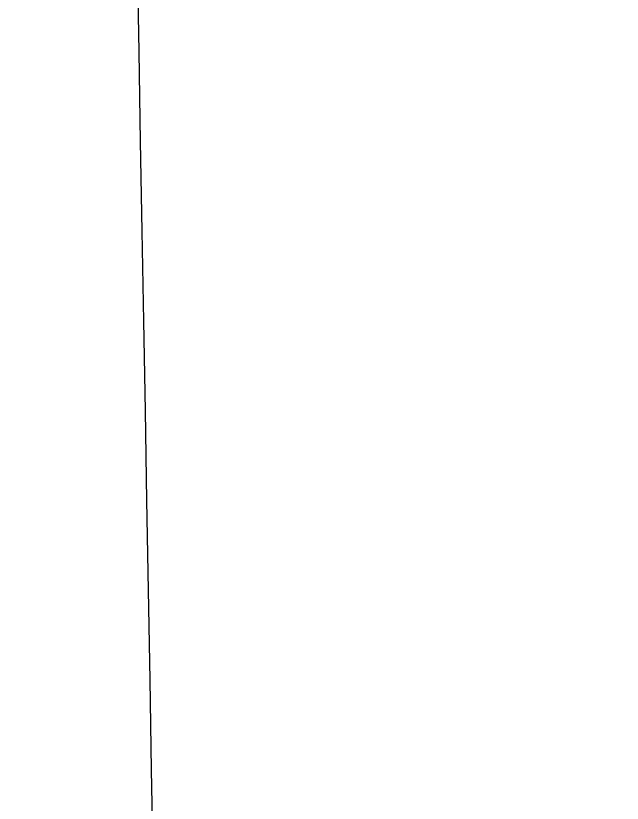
# Model space of a CAD drawing. Extents: x 3892998 to 3931244, y 278583 to 304547.
# Drawn here: x 3923512.8 to 3923832.7, y 298563.6 to 298979.2 of the extents above; entities that cross this region are included whole.
import ezdxf

# ---------------------------------------------------------------- set-up
doc = ezdxf.new("R2010")
doc.units = 0
doc.layers.add('V-GRID-MAJR', color=7, linetype='Continuous')

msp = doc.modelspace()

# ---------------------------------------------------------------- linework, layer by layer
at = {"layer": 'V-GRID-MAJR'}
msp.add_spline([(3923832.739, 284475.12200000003), (3923726.113, 290533.094), (3923619.453, 296592.991), (3923512.793, 302652.882), (3923512.759, 302654.813)], degree=3, dxfattribs=at)

doc.saveas('drawing.dxf')
